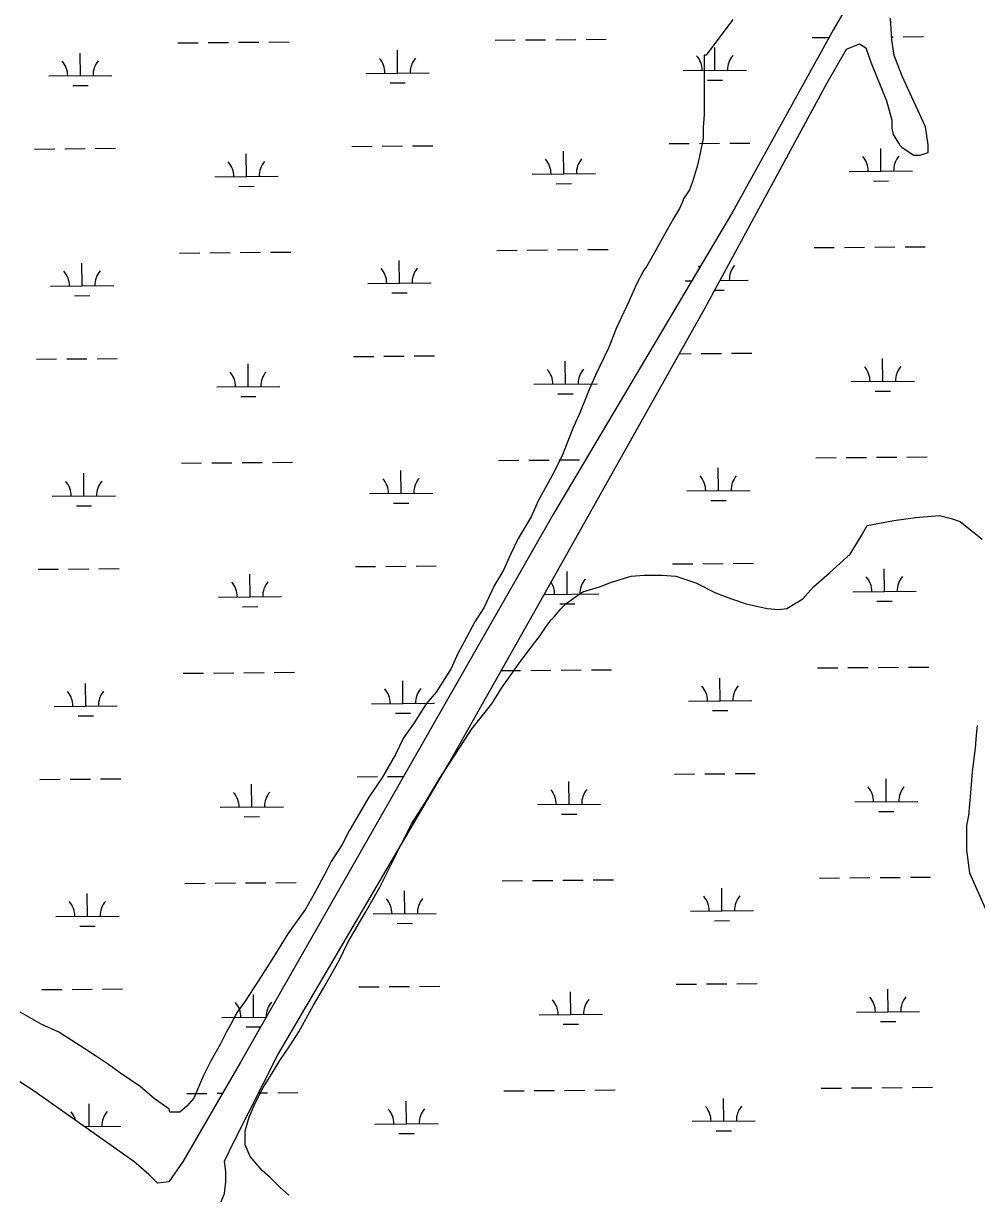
# Model space of a CAD drawing. Extents: x 3568792 to 3606828, y 529143 to 554785.
# Drawn here: x 3578869 to 3580377, y 549084 to 550936 of the extents above; entities that cross this region are included whole.
import ezdxf

# ---------------------------------------------------------------- set-up
doc = ezdxf.new("R2010")
doc.units = 0
doc.layers.add('V-SITE-VEGE', color=7, linetype='Continuous')
doc.layers.add('V-WETL-SWMP', color=7, linetype='Continuous')

msp = doc.modelspace()

# ---------------------------------------------------------------- linework, layer by layer
at = {"layer": 'V-SITE-VEGE'}
for p, q in [((3579991.6, 550942.5), (3579949.3, 550886.1)), ((3579949.3, 550886.1), (3579946.2, 550886.1)), ((3579946.2, 550886.1), (3579946.2, 550792)), ((3579946.2, 550792), (3579944.7, 550771.6)), ((3579944.7, 550771.6), (3579944.7, 550754.4)), ((3579944.7, 550754.4), (3579940, 550730.9)), ((3579940, 550730.9), (3579935.3, 550712.1)), ((3579935.3, 550712.1), (3579927.5, 550685.4)), ((3579927.5, 550685.4), (3579922.8, 550672.9)), ((3579922.8, 550672.9), (3579913.4, 550658.7)), ((3579911.9, 550654), (3579907.2, 550643.1)), ((3579913.4, 550658.7), (3579911.9, 550654)), ((3579897.8, 550627.4), (3579880.6, 550597.6)), ((3579907.2, 550643.1), (3579897.8, 550627.4)), ((3579880.6, 550597.6), (3579869.6, 550577.2)), ((3579869.6, 550577.2), (3579855.5, 550552.1)), ((3579855.5, 550552.1), (3579850.8, 550545.8)), ((3579850.8, 550545.8), (3579838.3, 550522.3)), ((3579838.3, 550522.3), (3579827.3, 550497.2)), ((3579827.3, 550497.2), (3579807, 550453.3)), ((3579807, 550453.3), (3579794.5, 550422)), ((3579794.5, 550422), (3579774.1, 550379.6)), ((3579774.1, 550379.6), (3579764.7, 550357.7)), ((3579764.7, 550357.7), (3579749.1, 550320)), ((3579749.1, 550320), (3579738.1, 550294.9)), ((3579738.1, 550294.9), (3579720.9, 550251)), ((3579720.9, 550251), (3579705.3, 550219.7)), ((3579705.3, 550219.7), (3579683.4, 550180.5)), ((3579683.4, 550180.5), (3579672.4, 550155.4)), ((3579672.4, 550155.4), (3579652, 550120.9)), ((3579652, 550120.9), (3579639.5, 550095.8)), ((3579639.5, 550095.8), (3579628.6, 550070.7)), ((3579628.6, 550070.7), (3579614.5, 550047.2)), ((3579614.5, 550047.2), (3579597.3, 550011.1)), ((3579597.3, 550011.1), (3579583.2, 549989.1)), ((3579583.2, 549989.1), (3579566, 549956.2)), ((3579566, 549956.2), (3579556.6, 549939)), ((3579556.6, 549939), (3579545.6, 549915.4)), ((3579545.6, 549915.4), (3579522.1, 549877.8)), ((3579522.1, 549877.8), (3579506.5, 549859)), ((3579506.5, 549859), (3579486.1, 549827.6)), ((3579486.1, 549827.6), (3579470.4, 549805.6)), ((3579470.4, 549805.6), (3579457.9, 549779)), ((3579457.9, 549779), (3579436, 549741.3)), ((3579436, 549741.3), (3579415.6, 549711.5)), ((3579415.6, 549711.5), (3579404.7, 549692.7)), ((3579404.7, 549692.7), (3579384.3, 549658.2)), ((3579384.3, 549658.2), (3579373.4, 549636.3)), ((3579373.4, 549636.3), (3579356.2, 549609.6)), ((3579356.2, 549609.6), (3579348.3, 549593.9)), ((3579348.3, 549593.9), (3579329.5, 549559.4)), ((3579329.5, 549559.4), (3579315.5, 549534.3)), ((3579315.5, 549534.3), (3579287.3, 549495.1)), ((3579287.3, 549495.1), (3579265.3, 549459)), ((3579265.3, 549459), (3579245, 549427.7)), ((3579245, 549427.7), (3579219.9, 549388.5)), ((3579219.9, 549388.5), (3579207.4, 549371.2)), ((3578897, 549352.2), (3578864.1, 549371)), ((3579207.4, 549371.2), (3579196.5, 549350.8)), ((3578925.3, 549339.7), (3578897, 549352.2)), ((3579196.5, 549350.8), (3579190.2, 549339.9)), ((3578966, 549313), (3578925.3, 549339.7)), ((3579190.2, 549339.9), (3579180.8, 549321)), ((3578983.3, 549302.1), (3578966, 549313)), ((3579180.8, 549321), (3579165.1, 549292.8)), ((3579003.7, 549288), (3578983.3, 549302.1)), ((3579165.1, 549292.8), (3579154.2, 549270.9)), ((3579020.9, 549275.5), (3579003.7, 549288)), ((3579053.9, 549253.5), (3579020.9, 549275.5)), ((3579154.2, 549270.9), (3579138.5, 549234.8)), ((3579075.8, 549234.7), (3579053.9, 549253.5)), ((3579099.4, 549217.5), (3579075.8, 549234.7)), ((3579127.6, 549222.2), (3579116.6, 549212.8)), ((3579138.5, 549234.8), (3579127.6, 549222.2)), ((3579100.9, 549212.8), (3579099.4, 549217.5)), ((3579116.6, 549212.8), (3579100.9, 549212.8))]:
    msp.add_line(p, q, dxfattribs=at)
for points in [[(3579289.1, 549081.3), (3579275, 549093.8), (3579259.3, 549109.5), (3579246.8, 549120.4), (3579228, 549142.4), (3579220.1, 549161.2), (3579220.1, 549183.1), (3579226.3, 549205.1), (3579235.7, 549227), (3579248.3, 549252.1), (3579265.5, 549278.8), (3579274.9, 549294.5), (3579290.5, 549318), (3579304.6, 549339.9), (3579328.1, 549382.3), (3579343.8, 549408.9), (3579368.8, 549452.9), (3579382.9, 549482.7), (3579409.5, 549528.1), (3579433, 549568.9), (3579483.1, 549669.3), (3579505, 549703.8), (3579526.9, 549739.8), (3579558.2, 549788.5), (3579578.6, 549819.8), (3579609.9, 549859), (3579625.6, 549884.1), (3579652.2, 549921.8), (3579666.3, 549940.6), (3579686.6, 549967.3), (3579696, 549981.4), (3579703.9, 549992.4), (3579708.6, 549997.1), (3579719.5, 550009.6), (3579727.4, 550017.5), (3579744.6, 550030), (3579754, 550036.3), (3579780.6, 550044.2), (3579799.5, 550052), (3579830.8, 550061.4), (3579851.2, 550063), (3579879.4, 550063), (3579901.3, 550061.5), (3579932.7, 550050.5), (3579964.1, 550034.9), (3579989.2, 550025.5), (3580012.7, 550017.7), (3580045.6, 550009.9), (3580064.4, 550008.3), (3580076.9, 550009.9), (3580102, 550025.6), (3580119.2, 550044.4), (3580144.3, 550066.4), (3580177.2, 550096.2), (3580196, 550127.5), (3580203.8, 550141.7), (3580246.1, 550149.5), (3580280.6, 550154.3), (3580318.2, 550157.4), (3580337.1, 550152.7), (3580351.2, 550148), (3580370, 550132.4), (3580385.7, 550119.8)], [(3580378.1, 549825.1), (3580376.5, 549809.5), (3580375, 549789.1), (3580370.3, 549751.5), (3580367.2, 549718.5), (3580364.1, 549682.5), (3580360.9, 549666.8), (3580361, 549627.6), (3580365.7, 549591.6), (3580398.7, 549517.9)]]:
    msp.add_lwpolyline(points, dxfattribs=at)
at = {"layer": 'V-WETL-SWMP'}
for p, q in [((3580361.7, 551293.3), (3580150.6, 550926.5)), ((3580242.8, 550910.1), (3580240.8, 550944.9)), ((3580150.6, 550926.5), (3579990.8, 550637.5)), ((3579113.3, 550905.6), (3579145.3, 550905.8)), ((3579161.3, 550906), (3579193.3, 550906.3)), ((3579209.3, 550906.4), (3579241.3, 550906.7)), ((3579257.3, 550906.8), (3579289.3, 550907.1)), ((3579615.2, 550909.8), (3579647.2, 550910.1)), ((3579663.2, 550910.2), (3579695.2, 550910.5)), ((3579711.2, 550910.6), (3579743.2, 550910.9)), ((3579759.2, 550911), (3579791.2, 550911.3)), ((3580117.1, 550914), (3580143.8, 550914.3)), ((3580171.1, 550895.7), (3580191.6, 550903.9)), ((3580191.6, 550903.9), (3580201.8, 550897.8)), ((3580242.5, 550915.1), (3580245.1, 550915.1)), ((3580246.9, 550885.5), (3580242.8, 550910.1)), ((3580261.1, 550915.3), (3580293.1, 550915.5)), ((3578959.2, 550853.5), (3578958.9, 550889.5)), ((3579461.1, 550857.8), (3579460.8, 550893.8)), ((3579963, 550862), (3579962.7, 550898)), ((3580140.4, 550842.5), (3580171.1, 550895.7)), ((3580201.8, 550897.8), (3580210, 550875.2)), ((3580259.2, 550852.7), (3580246.9, 550885.5)), ((3580210, 550875.2), (3580234.6, 550813.8)), ((3578909.2, 550853.1), (3579009.2, 550854)), ((3579411.1, 550857.3), (3579511.1, 550858.2)), ((3579913, 550861.6), (3580013, 550862.4)), ((3580296.1, 550772.8), (3580259.2, 550852.7)), ((3578947.3, 550838), (3578971.3, 550838.2)), ((3579449.2, 550842.2), (3579473.2, 550842.4)), ((3579947.7, 550485.9), (3580140.4, 550842.5)), ((3579951.1, 550846.5), (3579975.1, 550846.7)), ((3580234.6, 550813.8), (3580242.8, 550783)), ((3580242.8, 550783), (3580242.8, 550770.7)), ((3580242.8, 550770.7), (3580244.9, 550760.5)), ((3580244.9, 550760.5), (3580255.1, 550744.1)), ((3580300.2, 550744.1), (3580296.1, 550772.8)), ((3578886.7, 550737.5), (3578918.7, 550737.8)), ((3578934.7, 550737.9), (3578966.7, 550738.2)), ((3578982.7, 550738.3), (3579014.7, 550738.6)), ((3579388.6, 550741.7), (3579420.6, 550742)), ((3579436.6, 550742.1), (3579468.6, 550742.4)), ((3579484.6, 550742.5), (3579516.6, 550742.8)), ((3579890.5, 550746), (3579922.5, 550746.2)), ((3579938.5, 550746.4), (3579970.5, 550746.6)), ((3579986.5, 550746.8), (3580018.5, 550747)), ((3580225.7, 550702.3), (3580225.4, 550738.3)), ((3580255.1, 550744.1), (3580259.2, 550740)), ((3580259.2, 550740), (3580277.7, 550727.7)), ((3580300.2, 550731.8), (3580300.2, 550744.1)), ((3579222, 550693.9), (3579221.7, 550729.9)), ((3579723.9, 550698.1), (3579723.6, 550734.1)), ((3580277.7, 550727.7), (3580287.9, 550727.7)), ((3580287.9, 550727.7), (3580300.2, 550731.8)), ((3580175.7, 550701.9), (3580275.7, 550702.8)), ((3579172, 550693.5), (3579272, 550694.3)), ((3579673.9, 550697.7), (3579773.9, 550698.5)), ((3579712, 550682.6), (3579736, 550682.8)), ((3580213.9, 550686.8), (3580237.9, 550687)), ((3579210.1, 550678.3), (3579234.1, 550678.6)), ((3579990.8, 550637.5), (3579707.9, 550160)), ((3579116.1, 550572.9), (3579148.1, 550573.2)), ((3579164.1, 550573.3), (3579196.1, 550573.6)), ((3579212.1, 550573.7), (3579244.1, 550574)), ((3579260.1, 550574.1), (3579292.1, 550574.4)), ((3579618, 550577.1), (3579650, 550577.4)), ((3579666, 550577.6), (3579698, 550577.8)), ((3579714, 550578), (3579746, 550578.2)), ((3579762, 550578.4), (3579794, 550578.6)), ((3580119.9, 550581.4), (3580151.9, 550581.7)), ((3580167.9, 550581.8), (3580199.9, 550582.1)), ((3580215.9, 550582.2), (3580247.9, 550582.5)), ((3580263.9, 550582.6), (3580295.9, 550582.9)), ((3578962, 550520.9), (3578961.7, 550556.9)), ((3579463.9, 550525.1), (3579463.6, 550561.1)), ((3578912, 550520.4), (3579012, 550521.3)), ((3579413.9, 550524.7), (3579513.9, 550525.5)), ((3579915.8, 550528.9), (3579926.5, 550529)), ((3579971.2, 550529.4), (3580015.8, 550529.8)), ((3578950.1, 550505.3), (3578974.1, 550505.5)), ((3579452, 550509.6), (3579476, 550509.8)), ((3579962.9, 550513.9), (3579977.9, 550514)), ((3579687.4, 550022.7), (3579947.7, 550485.9)), ((3578889.5, 550404.8), (3578921.5, 550405.1)), ((3578937.5, 550405.2), (3578969.5, 550405.5)), ((3578985.5, 550405.6), (3579017.5, 550405.9)), ((3579391.4, 550409.1), (3579423.4, 550409.3)), ((3579439.4, 550409.5), (3579471.4, 550409.7)), ((3579487.4, 550409.9), (3579519.4, 550410.1)), ((3579907, 550413.4), (3579925.3, 550413.6)), ((3579941.3, 550413.7), (3579973.3, 550414)), ((3579989.3, 550414.1), (3580021.3, 550414.4)), ((3580228.6, 550369.7), (3580228.2, 550405.7)), ((3579224.8, 550361.2), (3579224.5, 550397.2)), ((3579726.7, 550365.5), (3579726.4, 550401.5)), ((3580178.6, 550369.3), (3580278.6, 550370.1)), ((3579174.8, 550360.8), (3579274.8, 550361.6)), ((3579676.7, 550365), (3579776.7, 550365.9)), ((3579714.8, 550349.9), (3579738.8, 550350.1)), ((3580216.7, 550354.2), (3580240.7, 550354.4)), ((3579212.9, 550345.7), (3579236.9, 550345.9)), ((3579118.9, 550240.2), (3579150.9, 550240.5)), ((3579166.9, 550240.7), (3579198.9, 550240.9)), ((3579214.9, 550241.1), (3579246.9, 550241.3)), ((3579262.9, 550241.5), (3579294.9, 550241.7)), ((3579620.8, 550244.5), (3579652.8, 550244.8)), ((3579668.8, 550244.9), (3579700.8, 550245.2)), ((3579716.8, 550245.3), (3579748.8, 550245.6)), ((3580122.7, 550248.7), (3580154.7, 550249)), ((3580170.7, 550249.1), (3580202.7, 550249.4)), ((3580218.7, 550249.5), (3580250.7, 550249.8)), ((3580266.7, 550249.9), (3580298.7, 550250.2)), ((3578964.8, 550188.2), (3578964.5, 550224.2)), ((3579466.7, 550192.4), (3579466.4, 550228.4)), ((3579968.6, 550196.7), (3579968.3, 550232.7)), ((3578914.8, 550187.8), (3579014.8, 550188.6)), ((3579416.7, 550192), (3579516.7, 550192.9)), ((3579918.6, 550196.3), (3580018.6, 550197.1)), ((3579956.7, 550181.1), (3579980.7, 550181.3)), ((3578952.9, 550172.7), (3578976.9, 550172.9)), ((3579454.8, 550176.9), (3579478.8, 550177.1)), ((3579707.9, 550160), (3579535.8, 549858.7)), ((3578892.4, 550072.2), (3578924.4, 550072.4)), ((3578940.4, 550072.6), (3578972.4, 550072.8)), ((3578988.4, 550073), (3579020.4, 550073.2)), ((3579394.2, 550076.4), (3579426.2, 550076.7)), ((3579442.2, 550076.8), (3579474.2, 550077.1)), ((3579490.2, 550077.2), (3579522.2, 550077.5)), ((3579896.1, 550080.6), (3579928.1, 550080.9)), ((3579944.1, 550081), (3579976.1, 550081.3)), ((3579992.1, 550081.4), (3580024.1, 550081.7)), ((3580231.4, 550037), (3580231.1, 550073)), ((3579227.6, 550028.6), (3579227.3, 550064.6)), ((3579729.5, 550032.8), (3579729.2, 550068.8)), ((3579692.9, 550032.5), (3579779.5, 550033.2)), ((3580181.4, 550036.6), (3580281.4, 550037.4)), ((3579177.6, 550028.1), (3579277.6, 550029)), ((3579541.9, 549764.5), (3579687.4, 550022.7)), ((3579717.6, 550017.3), (3579741.6, 550017.5)), ((3580219.5, 550021.5), (3580243.5, 550021.7)), ((3579215.7, 550013), (3579239.7, 550013.2)), ((3579121.8, 549907.6), (3579153.8, 549907.9)), ((3579169.8, 549908), (3579201.7, 549908.3)), ((3579217.7, 549908.4), (3579249.7, 549908.7)), ((3579265.7, 549908.8), (3579297.7, 549909.1)), ((3579625, 549911.8), (3579655.6, 549912.1)), ((3579671.6, 549912.2), (3579703.6, 549912.5)), ((3579719.6, 549912.6), (3579751.6, 549912.9)), ((3579767.6, 549913), (3579799.6, 549913.3)), ((3580125.5, 549916.1), (3580157.5, 549916.3)), ((3580173.5, 549916.5), (3580205.5, 549916.7)), ((3580221.5, 549916.9), (3580253.5, 549917.1)), ((3580269.5, 549917.3), (3580301.5, 549917.5)), ((3578967.6, 549855.5), (3578967.3, 549891.5)), ((3579469.5, 549859.8), (3579469.2, 549895.8)), ((3579971.4, 549864), (3579971.1, 549900)), ((3578917.6, 549855.1), (3579017.6, 549856)), ((3579535.8, 549858.7), (3579212, 549291.1)), ((3579419.5, 549859.4), (3579519.5, 549860.2)), ((3579921.4, 549863.6), (3580021.4, 549864.4)), ((3579959.5, 549848.5), (3579983.5, 549848.7)), ((3578955.7, 549840), (3578979.7, 549840.2)), ((3579457.6, 549844.2), (3579481.6, 549844.4)), ((3579271.4, 549303.4), (3579541.9, 549764.5)), ((3578895.2, 549739.5), (3578927.2, 549739.8)), ((3578943.2, 549739.9), (3578975.2, 549740.2)), ((3578991.2, 549740.3), (3579023.2, 549740.6)), ((3579397.1, 549743.7), (3579429.1, 549744)), ((3579445.1, 549744.1), (3579470.5, 549744.3)), ((3579898.9, 549748), (3579930.9, 549748.2)), ((3579946.9, 549748.4), (3579978.9, 549748.6)), ((3579994.9, 549748.8), (3580026.9, 549749)), ((3580234.2, 549704.4), (3580233.9, 549740.4)), ((3579230.4, 549695.9), (3579230.1, 549731.9)), ((3579732.3, 549700.1), (3579732, 549736.1)), ((3579682.3, 549699.7), (3579782.3, 549700.5)), ((3580184.2, 549703.9), (3580284.2, 549704.8)), ((3579180.4, 549695.5), (3579280.4, 549696.3)), ((3579720.4, 549684.6), (3579744.4, 549684.8)), ((3580222.3, 549688.8), (3580246.3, 549689)), ((3579218.5, 549680.4), (3579242.5, 549680.6)), ((3579124.6, 549574.9), (3579156.6, 549575.2)), ((3579172.6, 549575.3), (3579204.6, 549575.6)), ((3579220.6, 549575.7), (3579252.6, 549576)), ((3579268.6, 549576.1), (3579300.6, 549576.4)), ((3579626.4, 549579.2), (3579658.4, 549579.4)), ((3579674.4, 549579.6), (3579706.4, 549579.8)), ((3579722.4, 549580), (3579754.4, 549580.2)), ((3579770.4, 549580.4), (3579802.4, 549580.6)), ((3580128.3, 549583.4), (3580160.3, 549583.7)), ((3580176.3, 549583.8), (3580208.3, 549584.1)), ((3580224.3, 549584.2), (3580256.3, 549584.5)), ((3580272.3, 549584.6), (3580304.3, 549584.9)), ((3578970.4, 549522.9), (3578970.1, 549558.9)), ((3579472.3, 549527.1), (3579472, 549563.1)), ((3579974.2, 549531.3), (3579973.9, 549567.3)), ((3578920.4, 549522.5), (3579020.4, 549523.3)), ((3579422.3, 549526.7), (3579522.3, 549527.5)), ((3579924.2, 549530.9), (3580024.2, 549531.8)), ((3579962.3, 549515.8), (3579986.3, 549516)), ((3578958.5, 549507.3), (3578982.5, 549507.5)), ((3579460.4, 549511.6), (3579484.4, 549511.8)), ((3578898, 549406.8), (3578930, 549407.1)), ((3578946, 549407.2), (3578978, 549407.5)), ((3578994, 549407.6), (3579026, 549407.9)), ((3579399.9, 549411.1), (3579431.9, 549411.3)), ((3579447.9, 549411.5), (3579479.9, 549411.7)), ((3579495.9, 549411.9), (3579527.9, 549412.1)), ((3579735.1, 549367.5), (3579734.8, 549403.5)), ((3579901.7, 549415.3), (3579933.7, 549415.6)), ((3579949.7, 549415.7), (3579981.7, 549416)), ((3579997.7, 549416.1), (3580029.7, 549416.4)), ((3580237, 549371.7), (3580236.7, 549407.7)), ((3579233.2, 549363.2), (3579232.9, 549399.2)), ((3579685.1, 549367), (3579785.1, 549367.9)), ((3580187, 549371.3), (3580287, 549372.1)), ((3579183.2, 549362.8), (3579253.2, 549363.4)), ((3579221.3, 549347.7), (3579244.4, 549347.9)), ((3579723.2, 549351.9), (3579747.2, 549352.1)), ((3580225.1, 549356.2), (3580249.1, 549356.4)), ((3579201.7, 549166.1), (3579271.4, 549303.4)), ((3579212, 549291.1), (3579121.8, 549135.3)), ((3578886.2, 549246.1), (3578863.5, 549260.6)), ((3579043.9, 549134.8), (3578886.2, 549246.1)), ((3579127.4, 549242.3), (3579159.4, 549242.5)), ((3579175.4, 549242.7), (3579184, 549242.7)), ((3579240.9, 549243.2), (3579255.4, 549243.3)), ((3579271.4, 549243.5), (3579303.4, 549243.7)), ((3579629.3, 549246.5), (3579661.3, 549246.8)), ((3579677.3, 549246.9), (3579709.3, 549247.2)), ((3579725.3, 549247.3), (3579757.3, 549247.6)), ((3579773.2, 549247.7), (3579805.2, 549248)), ((3580131.1, 549250.7), (3580163.1, 549251)), ((3580179.1, 549251.1), (3580211.1, 549251.4)), ((3580227.1, 549251.5), (3580259.1, 549251.8)), ((3580275.1, 549251.9), (3580307.1, 549252.2)), ((3578973.2, 549190.2), (3578972.9, 549226.2)), ((3579475.1, 549194.4), (3579474.8, 549230.4)), ((3579977, 549198.7), (3579976.7, 549234.7)), ((3578965.5, 549190.2), (3579023.2, 549190.6)), ((3579425.1, 549194), (3579525.1, 549194.9)), ((3579927, 549198.3), (3580027, 549199.1)), ((3579965.1, 549183.2), (3579989.1, 549183.4)), ((3579187.4, 549135.3), (3579201.7, 549166.1)), ((3579463.2, 549178.9), (3579487.2, 549179.1)), ((3579067.4, 549114), (3579043.9, 549134.8)), ((3579121.8, 549135.3), (3579099.3, 549102.5)), ((3579189.4, 549118.9), (3579187.4, 549135.3)), ((3579081, 549100.4), (3579067.4, 549114)), ((3579189.4, 549102.5), (3579189.4, 549118.9)), ((3579099.3, 549102.5), (3579081, 549100.4)), ((3579187.4, 549084.1), (3579189.4, 549102.5)), ((3579181.2, 549069.7), (3579187.4, 549084.1))]:
    msp.add_line(p, q, dxfattribs=at)
for centre, start, end in [((3579907.7, 550862), 359.7115, 41.2552), ((3580018.2, 550862.9), 139.7115, 181.2552), ((3578903.9, 550853.5), 359.7115, 41.2552), ((3579014.4, 550854.5), 139.7115, 181.2552), ((3579405.8, 550857.8), 359.7115, 41.2552), ((3579516.3, 550858.7), 139.7115, 181.2552), ((3579668.6, 550698.1), 359.7115, 41.2552), ((3579779.1, 550699.1), 139.7115, 181.2552), ((3580170.5, 550702.4), 359.7115, 41.2552), ((3580281, 550703.3), 139.7115, 181.2552), ((3579166.7, 550693.9), 359.7115, 41.2552), ((3579277.2, 550694.8), 139.7115, 181.2552), ((3579910.5, 550529.3), 36.1171, 41.2552), ((3580021, 550530.3), 139.7115, 181.2552), ((3578906.7, 550520.9), 359.7115, 41.2552), ((3579017.2, 550521.8), 139.7115, 181.2552), ((3579408.6, 550525.1), 359.7115, 41.2552), ((3579519.1, 550526), 139.7115, 181.2552), ((3579671.4, 550365.5), 359.7115, 41.2552), ((3579781.9, 550366.4), 139.7115, 181.2552), ((3580173.3, 550369.7), 359.7115, 41.2552), ((3580283.8, 550370.6), 139.7115, 181.2552), ((3579169.5, 550361.2), 359.7115, 41.2552), ((3579280, 550362.2), 139.7115, 181.2552), ((3579913.3, 550196.7), 359.7115, 41.2552), ((3580023.8, 550197.6), 139.7115, 181.2552), ((3578909.5, 550188.2), 359.7115, 41.2552), ((3579020, 550189.1), 139.7115, 181.2552), ((3579411.4, 550192.4), 359.7115, 41.2552), ((3579521.9, 550193.4), 139.7115, 181.2552), ((3579172.3, 550028.6), 359.7115, 41.2552), ((3579282.8, 550029.5), 139.7115, 181.2552), ((3579674.2, 550032.8), 359.7115, 32.8102), ((3579784.7, 550033.7), 139.7115, 181.2552), ((3580176.1, 550037), 359.7115, 41.2552), ((3580286.6, 550038), 139.7115, 181.2552), ((3579916.1, 549864), 359.7115, 41.2552), ((3580026.6, 549865), 139.7115, 181.2552), ((3578912.3, 549855.6), 359.7115, 41.2552), ((3579022.8, 549856.5), 139.7115, 181.2552), ((3579414.2, 549859.8), 359.7115, 41.2552), ((3579524.7, 549860.7), 139.7115, 181.2552), ((3579175.1, 549695.9), 359.7115, 41.2552), ((3579285.6, 549696.8), 139.7115, 181.2552), ((3579677, 549700.1), 359.7115, 41.2552), ((3579787.5, 549701.1), 139.7115, 181.2552), ((3580178.9, 549704.4), 359.7115, 41.2552), ((3580289.4, 549705.3), 139.7115, 181.2552), ((3579918.9, 549531.4), 359.7115, 41.2552), ((3580029.4, 549532.3), 139.7115, 181.2552), ((3578915.2, 549522.9), 359.7115, 41.2552), ((3579025.6, 549523.8), 139.7115, 181.2552), ((3579417, 549527.1), 359.7115, 41.2552), ((3579527.5, 549528.1), 139.7115, 181.2552), ((3579177.9, 549363.2), 359.7115, 41.2552), ((3579288.4, 549364.2), 139.7115, 181.2552), ((3579679.8, 549367.5), 359.7115, 41.2552), ((3579790.3, 549368.4), 139.7115, 181.2552), ((3580181.7, 549371.7), 359.7115, 41.2552), ((3580292.2, 549372.6), 139.7115, 181.2552), ((3579530.3, 549195.4), 139.7115, 181.2552), ((3579921.7, 549198.7), 359.7115, 41.2552), ((3580032.2, 549199.6), 139.7115, 181.2552), ((3578918, 549190.2), 15.6867, 41.2552), ((3579028.4, 549191.2), 139.7115, 181.2552), ((3579419.9, 549194.5), 359.7115, 41.2552)]:
    msp.add_arc(centre, 35.2, start, end, dxfattribs=at)

doc.saveas('drawing.dxf')
